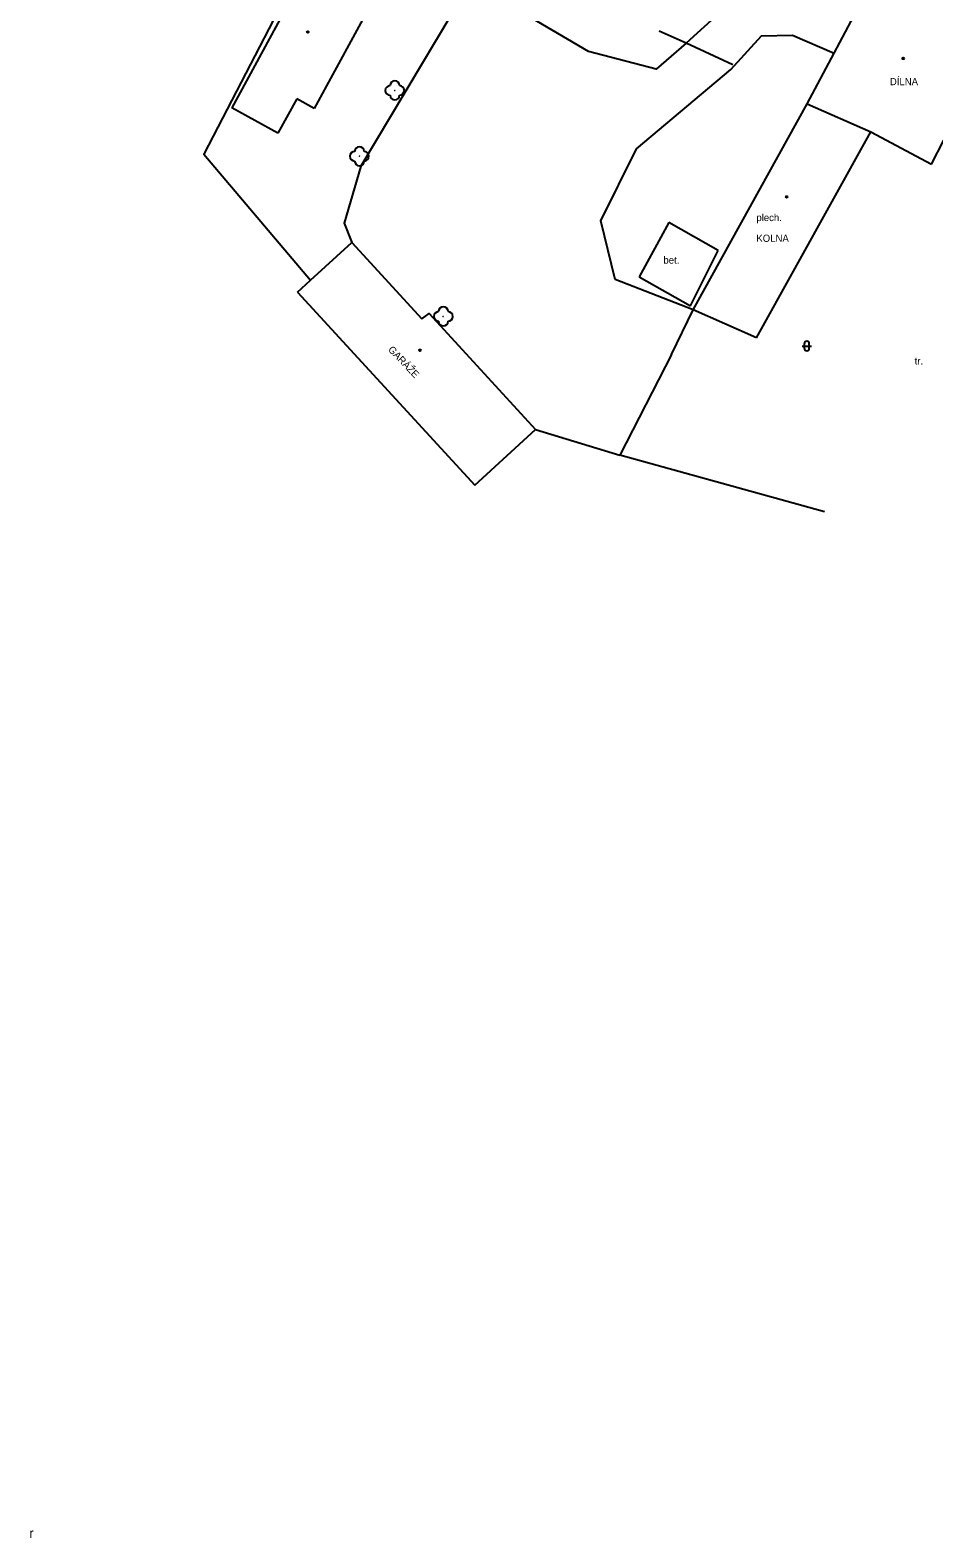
# Model space of a CAD drawing. Extents: x -794191 to -788944, y -1117087 to -1105044.
# Drawn here: x -791498.7 to -791404, y -1111105.6 to -1110947.5 of the extents above; entities that cross this region are included whole.
import ezdxf

# ---------------------------------------------------------------- set-up
doc = ezdxf.new("R2010")
doc.units = 0
for name, color, linetype in [('Hranice - ploty_ zdi', 7, 'Continuous'), ('Komunikace', 7, 'Continuous'), ('Pomocné popisy', 7, 'Continuous'), ('Popisy budov', 7, 'Continuous'), ('Stavební objekty', 7, 'Continuous'), ('Zeleň', 7, 'Continuous'), ('Značky druhů budov', 7, 'Continuous'), ('Značky druhů pozemků', 7, 'Continuous')]:
    doc.layers.add(name, color=color, linetype=linetype)

msp = doc.modelspace()

# ---------------------------------------------------------------- linework, layer by layer
at = {"layer": 'Hranice - ploty_ zdi'}
for p, q in [((-791429.96, -1110948.87), (-791432.79, -1110947.63)), ((-791425.1, -1110951.17), (-791429.96, -1110948.87)), ((-791431.79, -1110967.68), (-791434.9, -1110973.38)), ((-791426.64, -1110970.62), (-791431.79, -1110967.68)), ((-791429.51, -1110976.41), (-791426.64, -1110970.62)), ((-791434.9, -1110973.38), (-791429.51, -1110976.41)), ((-791431.52, -1110981.52), (-791429.26, -1110976.83)), ((-791431.52, -1110981.52), (-791436.94, -1110992.06)), ((-791415.49, -1110998), (-791436.94, -1110992.06))]:
    msp.add_line(p, q, dxfattribs=at)
msp.add_lwpolyline([(-791459.57, -1110920.06), (-791480.54, -1110960.51), (-791469.35, -1110973.72)], dxfattribs=at)
at = {"layer": 'Komunikace'}
msp.add_line((-791445.76, -1110989.39), (-791436.94, -1110992.06), dxfattribs=at)
for points in [[(-791418.98, -1110925.49), (-791418.11, -1110927.63), (-791419.67, -1110933.99), (-791424.71, -1110944.06), (-791429.96, -1110948.87)], [(-791429.96, -1110948.87), (-791433.13, -1110951.6), (-791440.22, -1110949.76), (-791452.22, -1110942.65)], [(-791454.64, -1110946), (-791464.08, -1110961.79), (-791465.81, -1110967.74), (-791465.03, -1110969.77)], [(-791429.26, -1110976.83), (-791437.42, -1110973.65), (-791438.92, -1110967.5), (-791435.17, -1110959.97), (-791425.3, -1110951.64), (-791422.07, -1110948.11), (-791418.83, -1110948.04), (-791414.45, -1110949.95)]]:
    msp.add_lwpolyline(points, dxfattribs=at)
at = {"layer": 'Stavební objekty'}
for p, q in [((-791468.25, -1110938.45), (-791477.59, -1110955.65)), ((-791461.59, -1110942.12), (-791468.97, -1110955.72)), ((-791470.79, -1110954.72), (-791472.77, -1110958.31)), ((-791468.97, -1110955.72), (-791470.79, -1110954.72)), ((-791429.26, -1110976.83), (-791417.29, -1110955.25)), ((-791417.29, -1110955.25), (-791410.64, -1110958.18)), ((-791472.77, -1110958.31), (-791477.59, -1110955.65)), ((-791422.61, -1110979.76), (-791410.64, -1110958.18)), ((-791410.64, -1110958.18), (-791404.25, -1110961.57)), ((-791465.03, -1110969.77), (-791457.69, -1110977.79)), ((-791470.71, -1110974.97), (-791452.14, -1110995.23)), ((-791422.61, -1110979.76), (-791429.26, -1110976.83)), ((-791452.14, -1110995.23), (-791445.76, -1110989.39))]:
    msp.add_line(p, q, dxfattribs=at)
for points in [[(-791417.29, -1110955.25), (-791414.45, -1110949.95), (-791412.68, -1110946.58), (-791410.53, -1110942.67)], [(-791404.25, -1110961.57), (-791401.69, -1110956.54), (-791400.07, -1110953.29), (-791398.82, -1110950.77)], [(-791470.71, -1110974.97), (-791469.35, -1110973.72), (-791465.03, -1110969.77)], [(-791457.69, -1110977.79), (-791456.92, -1110977.21), (-791445.76, -1110989.39)]]:
    msp.add_lwpolyline(points, dxfattribs=at)
at = {"layer": 'Zeleň'}
for centre in [(-791460.51, -1110953.84), (-791464.22, -1110960.74), (-791455.43, -1110977.53)]:
    msp.add_circle(centre, 0.0005, dxfattribs=at)
for centre, start, end in [((-791461.01, -1110953.84), 89.99999, 269.99999), ((-791460.51, -1110953.34), 0, 179.99999), ((-791460.01, -1110953.84), 270, 89.99999), ((-791460.51, -1110954.34), 179.99999, 359.99999), ((-791464.22, -1110960.24), 0, 179.99999), ((-791464.72, -1110960.74), 89.99999, 269.99999), ((-791464.22, -1110961.24), 179.99999, 359.99999), ((-791463.72, -1110960.74), 270, 89.99999), ((-791455.93, -1110977.53), 89.99999, 269.99999), ((-791455.43, -1110977.03), 0, 179.99999), ((-791454.93, -1110977.53), 270, 89.99999), ((-791455.43, -1110978.03), 179.99999, 359.99999)]:
    msp.add_arc(centre, 0.5, start, end, dxfattribs=at)
at = {"layer": 'Značky druhů budov'}
for centre in [(-791469.63, -1110947.72), (-791407.23, -1110950.49), (-791419.44, -1110965), (-791457.88, -1110981.07)]:
    msp.add_circle(centre, 0.0875, dxfattribs=at)
at = {"layer": 'Značky druhů pozemků'}
for p, q in [((-791417.83, -1110980.63), (-791416.83, -1110980.63)), ((-791417.58, -1110980.88), (-791417.58, -1110980.38)), ((-791417.08, -1110980.88), (-791417.08, -1110980.38))]:
    msp.add_line(p, q, dxfattribs=at)
for centre, start, end in [((-791417.33, -1110980.38), 0, 179.99999), ((-791417.33, -1110980.88), 179.99999, 359.99999)]:
    msp.add_arc(centre, 0.25, start, end, dxfattribs=at)

# ---------------------------------------------------------------- texts
at = {"layer": 'Pomocné popisy'}
for s, p in [('bet.', (-791432.36, -1110972)), ('tr.', (-791406.03, -1110982.57))]:
    msp.add_text(s, height=0.75, dxfattribs=at).set_placement(p)
msp.add_text('GARÁŽE', height=0.75, rotation=313.50896, dxfattribs=at).set_placement((-791461.27, -1110981.06))
at = {"layer": 'Popisy budov'}
for s, p in [('DÍLNA', (-791408.63, -1110953.29)), ('plech.', (-791422.62, -1110967.54)), ('KOLNA', (-791422.62, -1110969.71))]:
    msp.add_text(s, height=0.75, dxfattribs=at).set_placement(p)
at = {"layer": 'Značky druhů pozemků'}
msp.add_text('r', height=1, dxfattribs=at).set_placement((-791498.818, -1111105.562))

doc.saveas('drawing.dxf')
